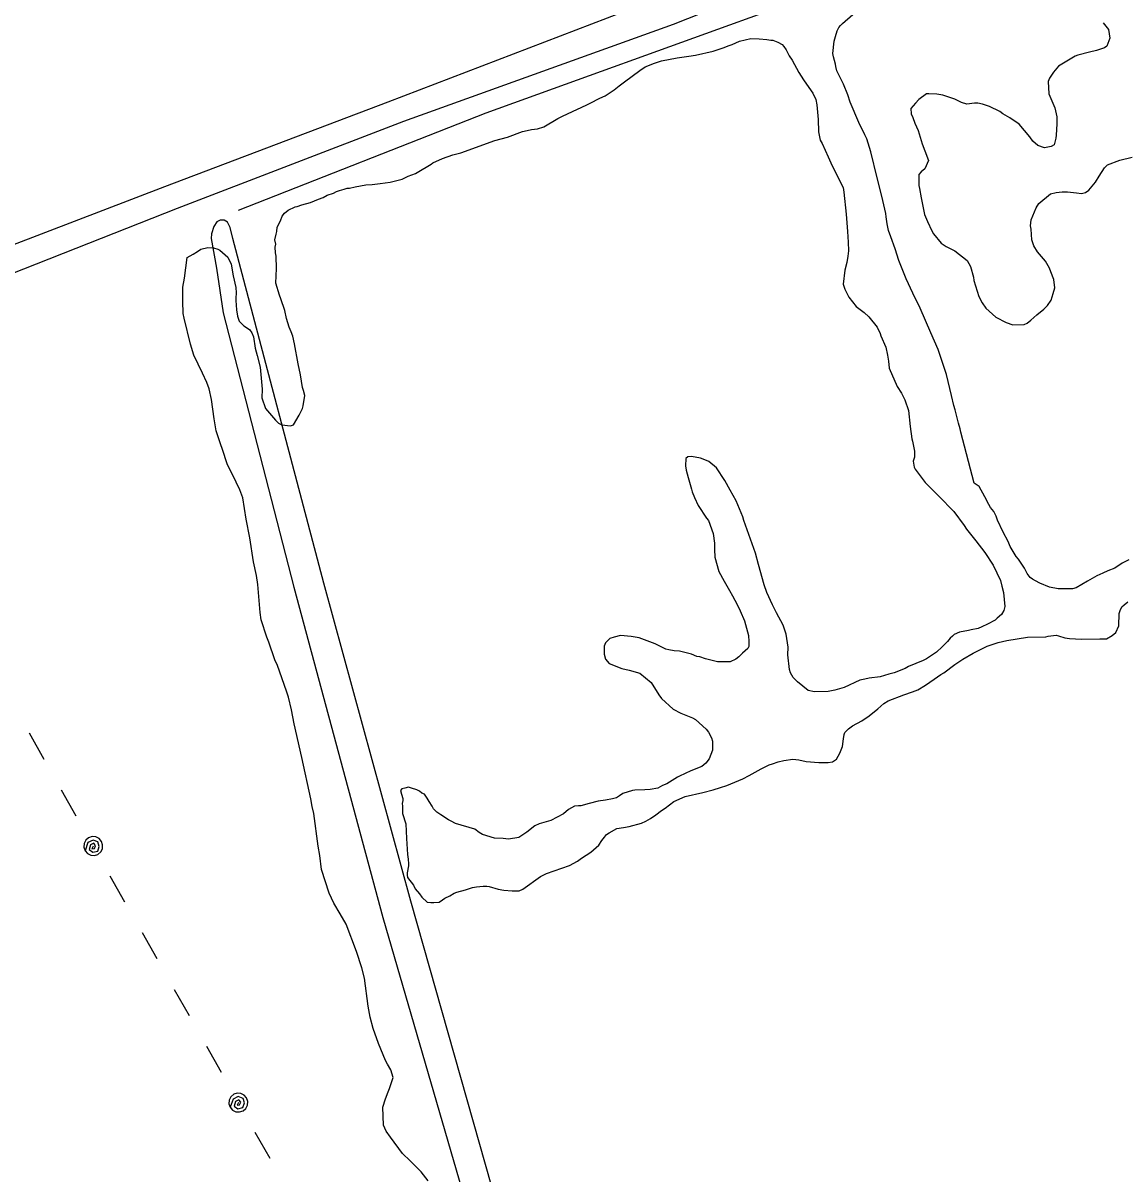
# Model space of a CAD drawing. Extents: x 3694830 to 3732949, y 415201 to 440970.
# Drawn here: x 3706910 to 3707952, y 431142 to 432230 of the extents above; entities that cross this region are included whole.
import ezdxf

# ---------------------------------------------------------------- set-up
doc = ezdxf.new("R2010")
doc.units = 0
for name, color, linetype in [('V-DTCH-CNTR', 7, 'Continuous'), ('V-SITE-VEGE', 7, 'Continuous'), ('V-TOPO-SHOR', 7, 'Continuous'), ('V-UTIL-LINE', 7, 'Continuous')]:
    doc.layers.add(name, color=color, linetype=linetype)

msp = doc.modelspace()

# ---------------------------------------------------------------- linework, layer by layer
at = {"layer": 'V-DTCH-CNTR'}
msp.add_lwpolyline([(3707113.6, 432053.2), (3707347.8, 432145.3), (3707422.8, 432172.5), (3707642.9, 432252.1), (3707930.8, 432359.3)], dxfattribs=at)
at = {"layer": 'V-SITE-VEGE'}
for points in [[(3707809.4, 431795), (3707796.8, 431843.1), (3707796.1, 431846.5), (3707794.5, 431851.9), (3707791.5, 431864.4), (3707790.1, 431868.5), (3707787.8, 431877.9), (3707783.2, 431897.9), (3707775.2, 431921.3), (3707768.5, 431937.2), (3707758.4, 431960.5), (3707751.4, 431974.7), (3707745, 431988.3), (3707738, 432005.6), (3707734.7, 432016.7), (3707730.7, 432027.9), (3707728.3, 432034), (3707727, 432040.4), (3707726.3, 432046.8), (3707725.7, 432050.2), (3707722, 432066.5), (3707717.7, 432083.7), (3707711.7, 432108.4), (3707707.7, 432120.6), (3707706.1, 432124.3), (3707700.4, 432136.2), (3707692, 432155.5), (3707690, 432162.2), (3707685.7, 432172.4), (3707679.6, 432184.9), (3707678.6, 432189), (3707678.3, 432191.4), (3707676.3, 432198.1), (3707675.6, 432201.5), (3707677, 432213), (3707678.1, 432217.4), (3707679.8, 432222.8), (3707681.5, 432226.1), (3707682.8, 432227.8), (3707684.9, 432229.9), (3707694.7, 432238.3)], [(3707931.3, 432230.5), (3707936.6, 432224), (3707937.6, 432215.9), (3707934.9, 432208.2)], [(3707419.9, 432142.1), (3707424.6, 432144.4), (3707442.9, 432152.8), (3707446, 432154.5), (3707455.4, 432159.2), (3707460.2, 432161.2), (3707469, 432166.9), (3707473.7, 432170.9), (3707478.5, 432174.6), (3707493.1, 432185.4), (3707498.2, 432188.7), (3707507, 432192.1), (3707513.7, 432194.4), (3707528.6, 432197.4), (3707539.4, 432199), (3707545.9, 432199.7), (3707562.4, 432203.7), (3707571.9, 432206.7), (3707577.7, 432209), (3707580.4, 432210), (3707587.5, 432213), (3707598, 432215.7), (3707606.1, 432215.3), (3707613.2, 432214.6), (3707616.9, 432213.9), (3707618.9, 432213.9), (3707623.6, 432212.2), (3707627.7, 432209.8), (3707629.4, 432208.1), (3707631.4, 432204.7), (3707634.4, 432199.3), (3707637.1, 432195.2), (3707643.5, 432183.4), (3707647.8, 432176.6), (3707650.8, 432172.5), (3707656.9, 432163.7), (3707659.6, 432158), (3707660.6, 432152.9), (3707661.9, 432139), (3707662.1, 432127.2), (3707663.8, 432119.4), (3707665.5, 432116.4), (3707671.2, 432103.5), (3707673.8, 432098.1), (3707677.5, 432090), (3707685.6, 432074.7), (3707686.2, 432070.3), (3707688.2, 432049.4), (3707689.5, 432033.1), (3707690.1, 432023), (3707690.4, 432014.6), (3707690, 432009.8), (3707689, 432003.7), (3707686.9, 431996.3), (3707685.5, 431983.1), (3707687.2, 431978.4), (3707690.9, 431971), (3707697.9, 431962.1), (3707705.3, 431956.4), (3707709.7, 431952.3), (3707717.5, 431942.5), (3707720.5, 431936.7), (3707721.1, 431934.3), (3707725.8, 431923.5), (3707727.5, 431916), (3707728.5, 431910.3), (3707729.1, 431903.9), (3707736.5, 431886.3), (3707740.5, 431880.2), (3707743.9, 431873.7), (3707747.2, 431863.6), (3707748.8, 431848.7), (3707750.5, 431836.9), (3707751.1, 431834.8), (3707753.1, 431825.4), (3707752.8, 431819.6), (3707751.7, 431815.9), (3707752.7, 431810.2), (3707753.7, 431808.1), (3707763.1, 431795.6), (3707775.9, 431782.7), (3707790, 431768.1), (3707799.8, 431754.9), (3707802.1, 431751.5), (3707810.9, 431740.6), (3707819.6, 431729.4), (3707827.3, 431717.6), (3707834.4, 431703), (3707835.7, 431697.6), (3707837, 431691.5), (3707838.3, 431678.3), (3707837.6, 431674.6), (3707835.2, 431670.9), (3707831.2, 431667.2)], [(3707934.9, 432208.2), (3707932.8, 432206.8), (3707925.1, 432204.2), (3707918.6, 432202.5), (3707907.5, 432199.8), (3707904.8, 432198.8), (3707889.2, 432189.4), (3707884.4, 432183.7), (3707880.7, 432178), (3707879.3, 432174.9), (3707879.9, 432163.1), (3707885.6, 432149.9), (3707887.6, 432141.5), (3707887.6, 432135), (3707886.9, 432124.2), (3707886.5, 432121.2), (3707885.1, 432115.1), (3707882.1, 432113.4), (3707876, 432112.1), (3707869.6, 432114.5), (3707864.9, 432118.6), (3707861.9, 432122.6), (3707852.1, 432134.5), (3707843, 432140.6), (3707836.6, 432144.4), (3707833.6, 432146.4), (3707823.8, 432151.2), (3707817.4, 432153.6), (3707813, 432154.3), (3707809.6, 432154.3), (3707802.5, 432153.6), (3707797.4, 432155), (3707791, 432158.1), (3707779.9, 432161.9), (3707774.2, 432162.9), (3707766.4, 432163.3), (3707764.4, 432163.3), (3707757.2, 432157.9), (3707753.8, 432154.5), (3707749.4, 432149.5), (3707749.7, 432144.4), (3707751.4, 432140.7), (3707753.4, 432135.6), (3707756.4, 432128.5), (3707760.1, 432116), (3707762.8, 432109.2), (3707766.1, 432100.1), (3707762.7, 432092.3), (3707759.3, 432089.3), (3707756.9, 432086.9), (3707757.2, 432076.4), (3707757.6, 432073.7), (3707759.2, 432064.9), (3707762.5, 432049.1), (3707765.2, 432042.6), (3707769.2, 432033.5), (3707770.9, 432030.8), (3707778.3, 432021.9), (3707783, 432018.9), (3707791.1, 432014.8), (3707802.9, 432005.6), (3707805.9, 431999.9), (3707808.6, 431989.7), (3707809.2, 431986.7), (3707813.9, 431971.4), (3707816.9, 431965.7), (3707820.3, 431960.6), (3707830, 431952.1), (3707839.5, 431947), (3707845.9, 431944.9), (3707856.7, 431945.2), (3707859.4, 431946.2), (3707863.1, 431949.3), (3707868.6, 431954.3), (3707875.4, 431959.7), (3707878.7, 431963.1), (3707882.1, 431968.1), (3707884.2, 431974.5), (3707885.6, 431979.9), (3707884.9, 431987.7), (3707881.9, 431994.8), (3707880.6, 431998.5), (3707876.9, 432005), (3707869.2, 432013.8), (3707865.8, 432019.5), (3707863.8, 432025), (3707863.2, 432035.1), (3707862.8, 432038.5), (3707863.2, 432044.2), (3707868, 432055.4), (3707870.4, 432059.4), (3707881.6, 432068.5), (3707887, 432069.8), (3707892.7, 432070.5), (3707897.8, 432070.4), (3707906.2, 432069.7), (3707911, 432069), (3707914.7, 432070), (3707917.7, 432072), (3707924.2, 432079.8), (3707927.6, 432085.5)], [(3707062.4, 431988.8), (3707064.8, 432008.4), (3707070.6, 432011.5), (3707074.6, 432014.1), (3707078, 432016.2), (3707084.4, 432017.8), (3707089.9, 432017.5), (3707093.9, 432016.4), (3707095.9, 432015.4), (3707103.3, 432008.9), (3707106.7, 432002.2), (3707108.3, 431991), (3707111, 431980.2), (3707111.3, 431975.1), (3707110.9, 431970.1), (3707110.9, 431967.7), (3707111.6, 431958.9), (3707112.6, 431953.1), (3707114.2, 431948.1), (3707118.6, 431943.7), (3707124, 431940.3), (3707126, 431937.2), (3707127.7, 431933.5), (3707129.3, 431922.7), (3707131, 431915.9), (3707134, 431904.7), (3707135.9, 431883.8), (3707135.5, 431875.7), (3707138.9, 431865.5), (3707148.6, 431854.6), (3707151.3, 431851.9), (3707154.4, 431850.2), (3707162.8, 431849.2), (3707165.5, 431850.2), (3707171, 431859.3), (3707174, 431865.7), (3707174.7, 431868.1), (3707176.1, 431877.9), (3707175.1, 431882.6), (3707174.1, 431885.6), (3707172.1, 431897.5), (3707169.8, 431908), (3707166.5, 431926.9), (3707164.9, 431934), (3707163.2, 431938.1), (3707161.5, 431942.5), (3707158.9, 431950.9), (3707157.2, 431958.4), (3707153.5, 431969.5), (3707152.2, 431972.9), (3707148.9, 431984.1), (3707149.6, 431997.9), (3707149, 432009.8), (3707148.6, 432012.8), (3707148.3, 432018.2), (3707148.7, 432020.9), (3707148, 432025.3), (3707149.1, 432030.4), (3707149.7, 432033.1), (3707150.1, 432037.1), (3707153.2, 432043.2), (3707154.9, 432047.6), (3707156.9, 432050.3), (3707160.6, 432053.3), (3707167.1, 432056.3), (3707169.1, 432056.7), (3707173.5, 432058.3), (3707181.6, 432060.3), (3707189.1, 432063.7), (3707193.5, 432065.3), (3707197.5, 432067.3), (3707203.3, 432069.4), (3707206.3, 432070.7), (3707209, 432071.7), (3707213.4, 432073), (3707216.2, 432074), (3707218.5, 432074), (3707223.9, 432075.3), (3707234.1, 432077.3), (3707239.8, 432077.6), (3707247.6, 432078.3), (3707257.1, 432079.6), (3707268.2, 432082.6), (3707274, 432085.3), (3707280.8, 432087.9), (3707285.8, 432090.6), (3707292.6, 432094.7), (3707295.7, 432096.7), (3707297.4, 432098), (3707306.5, 432102), (3707316.3, 432105.4), (3707323.8, 432107.4), (3707355.9, 432119.1), (3707367.8, 432122.4), (3707382, 432127.7), (3707386.4, 432128.7), (3707390.8, 432129.4), (3707396.2, 432130), (3707402.3, 432132), (3707415.5, 432139.8), (3707419.9, 432142.1)], [(3707927.6, 432085.5), (3707932.7, 432093.3), (3707935.4, 432096), (3707947.3, 432100.6), (3707958.8, 432103.3)], [(3707292.9, 431135.2), (3707286.2, 431143.7), (3707275.8, 431154.2), (3707268.7, 431161), (3707257.3, 431176.6), (3707253.2, 431182.3), (3707250.6, 431187.8), (3707250, 431205), (3707252.4, 431212.8), (3707255.1, 431219.5), (3707256.4, 431222.6), (3707259.9, 431233), (3707257.5, 431240.1), (3707254.5, 431245.5), (3707252.5, 431248.9), (3707245.8, 431265.2), (3707240.8, 431279.4), (3707238.1, 431289.9), (3707236.2, 431300.4), (3707232.6, 431326.7), (3707230.2, 431336.6), (3707225.2, 431352.1), (3707215.2, 431377.8), (3707209.8, 431387.7), (3707203.8, 431397.8), (3707199.4, 431407.3), (3707192.1, 431429.7), (3707190.5, 431442.8), (3707188.8, 431451.6), (3707184.9, 431482.7), (3707183.2, 431489.2), (3707181.9, 431496.3), (3707173.3, 431535.5), (3707166, 431567.3), (3707163.7, 431580.5), (3707160.7, 431592.7), (3707159, 431598.4), (3707150.4, 431622.5), (3707148, 431627.9), (3707142.3, 431644.5), (3707140.3, 431649.2), (3707135, 431665.8), (3707134, 431672.6), (3707131.8, 431699.3), (3707130.4, 431707.7), (3707127.8, 431720.6), (3707124.2, 431743.2), (3707120.9, 431760.8), (3707117.6, 431781.1), (3707114.9, 431788.6), (3707107.9, 431803.1), (3707103.2, 431812.3), (3707098.2, 431827.8), (3707096.8, 431831.2), (3707092.5, 431844.4), (3707090.5, 431855.9), (3707087.9, 431874.2), (3707085.6, 431884.3), (3707083.6, 431890.1), (3707079.5, 431898.9), (3707071.2, 431916.1), (3707068.2, 431926.6), (3707062.2, 431951), (3707061.2, 431955.4), (3707060.9, 431967.2), (3707061, 431980.4), (3707062.4, 431988.8)], [(3707831.2, 431667.2), (3707829.1, 431665.5), (3707822, 431661.5), (3707816.6, 431659.2), (3707813.2, 431657.5), (3707806.5, 431656.2), (3707804.1, 431655.8), (3707795.6, 431654.2), (3707790.6, 431651.8), (3707788.9, 431650.2), (3707786.8, 431648.5), (3707784.1, 431645.4), (3707779, 431640.1), (3707773.9, 431635.3), (3707764.4, 431629), (3707761.1, 431627.3), (3707747.2, 431621.6), (3707744.1, 431619.6), (3707733.6, 431615.6), (3707728.6, 431614.3), (3707720.4, 431611.9), (3707710, 431610.6), (3707705.9, 431609.6), (3707701.2, 431608.6), (3707686.3, 431601.9), (3707677.5, 431599.3), (3707671.4, 431597.9), (3707658.2, 431597.7), (3707652.5, 431599), (3707642.3, 431607.2), (3707638.3, 431611.3), (3707635.6, 431615.7), (3707634.6, 431618.7), (3707633, 431632.6), (3707633.4, 431640), (3707631.7, 431652.2), (3707628.7, 431660.6), (3707622.3, 431672.5), (3707618.7, 431679.9), (3707613.3, 431691.5), (3707610.6, 431698.9), (3707605.3, 431718.2), (3707602.6, 431728.7), (3707591.6, 431759.8), (3707590.6, 431763.2), (3707584.3, 431778.4), (3707578.6, 431788.3), (3707573.5, 431797.4), (3707565.5, 431809.6), (3707558.4, 431815.4), (3707553, 431817.8), (3707550.6, 431818.5), (3707541.9, 431820.2), (3707538.5, 431819.9), (3707536.8, 431818.2), (3707536.4, 431811.4), (3707537.1, 431807.4), (3707538.7, 431800.3), (3707542.1, 431789.4), (3707542.7, 431786.7), (3707544.7, 431781.6), (3707548.4, 431773.9), (3707556.2, 431762), (3707558.2, 431759.6), (3707562.5, 431747.4), (3707563.8, 431738.3), (3707563.8, 431732.2), (3707564.1, 431725.1), (3707567.8, 431711.6), (3707572.8, 431702.4), (3707577.8, 431693.6), (3707580.8, 431688.6), (3707585.2, 431680.4), (3707587.9, 431674.3), (3707592.2, 431664.9), (3707595.9, 431651), (3707596.2, 431645.2), (3707596.2, 431640.5), (3707595.2, 431638.5), (3707590.1, 431634.1), (3707586.7, 431630.7), (3707584, 431628.4), (3707578.6, 431626), (3707566.7, 431626.1), (3707555.2, 431628.8), (3707549.8, 431630.6), (3707547.1, 431631.2), (3707542.1, 431633.3), (3707530.6, 431636), (3707525.5, 431636.4), (3707520.5, 431637.4), (3707517.8, 431638.1), (3707507.7, 431642.9), (3707492.5, 431648.7), (3707485, 431650.1), (3707474.9, 431650.8), (3707468.8, 431649.5), (3707464.8, 431648.2), (3707460.7, 431644.1), (3707459.3, 431640.7), (3707459.3, 431633.3)], [(3707955.8, 431722.4), (3707949.3, 431719.4), (3707942.6, 431714.7), (3707935.8, 431712), (3707931.1, 431710), (3707925.3, 431707.4), (3707916.5, 431702.3), (3707906, 431696), (3707902.3, 431695), (3707888.8, 431695), (3707880.6, 431696.7), (3707871.5, 431700.5), (3707867.5, 431702.5), (3707864.5, 431704.2), (3707862.4, 431705.9), (3707859.4, 431709.7), (3707857.1, 431714.7), (3707851.4, 431723.2), (3707849, 431725.6), (3707843.3, 431735.1), (3707841.6, 431739.8), (3707836.9, 431748.6), (3707831.6, 431760.1), (3707830.2, 431763.9), (3707827.9, 431768.3), (3707824.9, 431772), (3707823.2, 431774.7), (3707819.5, 431782.2), (3707814.1, 431791.7), (3707809.4, 431795)], [(3707320.1, 431408.2), (3707328.2, 431410.5), (3707334.7, 431412.5), (3707338.7, 431413.1), (3707344.8, 431413.8), (3707348.5, 431413.8), (3707350.5, 431413.4), (3707359, 431411), (3707364.4, 431410), (3707372.5, 431409.6), (3707378.9, 431409.6), (3707382.3, 431410.9), (3707399.2, 431423), (3707404.7, 431425.7), (3707426.7, 431433.4), (3707434.1, 431437.4), (3707437.8, 431440.4), (3707446.7, 431446.1), (3707454.5, 431452.5), (3707457.2, 431456.9), (3707459.6, 431460.3), (3707461.6, 431462.6), (3707464, 431464.3), (3707471.4, 431468.3), (3707477.8, 431469.3), (3707482.9, 431470.3), (3707494.8, 431473.6), (3707498.8, 431475.3), (3707503.2, 431478), (3707508.3, 431481.4), (3707513.7, 431485.4), (3707517.1, 431487.7), (3707525.3, 431493.8), (3707536.1, 431498.8), (3707552.7, 431502.5), (3707562.5, 431505.1), (3707569.3, 431507.1), (3707575.3, 431509.1), (3707590.6, 431515.5), (3707596.7, 431518.5), (3707605.1, 431523.2), (3707607.9, 431524.9), (3707615.6, 431528.6), (3707618.7, 431529.6), (3707624.1, 431531.6), (3707629.2, 431532.6), (3707638, 431533.9), (3707643.4, 431533.2), (3707650.5, 431531.8), (3707662.3, 431530.7), (3707671.4, 431530.7), (3707675.5, 431531.3), (3707679.2, 431534), (3707680.6, 431536.7), (3707682.3, 431539.8), (3707684.7, 431545.8), (3707685.7, 431553.3), (3707686.4, 431557.3), (3707687.1, 431559.3), (3707690.5, 431562.7), (3707694.2, 431565.4), (3707703, 431570.1), (3707710.1, 431574.8), (3707718.3, 431581.5), (3707724, 431586.6), (3707728.1, 431589.2), (3707742.7, 431594.9), (3707751.1, 431597.6), (3707756.2, 431599.6), (3707763.3, 431604), (3707771.5, 431609.7), (3707777.9, 431614), (3707780.6, 431615.7), (3707791.1, 431623.4), (3707798.6, 431628.5), (3707808.4, 431634.2), (3707821.6, 431640.9), (3707832.1, 431644.2), (3707840.2, 431646.2), (3707859.8, 431649.2), (3707877.1, 431649.8), (3707879.4, 431650.4), (3707886.9, 431651.1), (3707889.2, 431650.7), (3707895.3, 431648.7), (3707899.7, 431648), (3707910.9, 431647.6), (3707928.1, 431647.9), (3707934.5, 431647.8), (3707939.9, 431650.9), (3707943.3, 431653.9), (3707946.1, 431660), (3707946.4, 431671.8), (3707947.5, 431674.5), (3707949.2, 431677.9), (3707951.2, 431679.9), (3707954.9, 431682.9)], [(3707459.3, 431633.3), (3707460.6, 431628.6), (3707464, 431624.5), (3707476.1, 431619.7), (3707482.9, 431618.3), (3707493, 431615.3), (3707503.8, 431606.4), (3707511.2, 431594.9), (3707513.5, 431591.5), (3707524.6, 431581.3), (3707532, 431577.6), (3707542.8, 431573.1), (3707545.9, 431571.4), (3707556, 431562.3), (3707558, 431559.6), (3707561, 431554.1), (3707562, 431551.1), (3707562, 431542.6), (3707558.6, 431534.2), (3707555.5, 431530.2), (3707551.8, 431527.1), (3707541.3, 431522.8), (3707530.8, 431517.8), (3707528.7, 431516.8), (3707518.6, 431510.7), (3707514.5, 431509), (3707510.1, 431506.7), (3707503, 431505.4), (3707497.9, 431505.1), (3707488.5, 431504.8), (3707486.1, 431504.4), (3707477, 431501.4), (3707473.9, 431499.4), (3707471.2, 431497.4), (3707467.2, 431496.4), (3707460.7, 431495.1), (3707453.6, 431494.1), (3707445.2, 431492.1), (3707437.4, 431489.8), (3707435, 431489.8), (3707431.3, 431489.5), (3707425.5, 431486.4), (3707420.8, 431482.4), (3707408.9, 431476), (3707397.8, 431472.7), (3707393.7, 431471), (3707386.2, 431465), (3707383.5, 431463), (3707378.8, 431459.9), (3707369, 431458.3), (3707363.9, 431459), (3707355.8, 431459.4), (3707344.3, 431462.8), (3707341, 431464.5), (3707336.9, 431467.9), (3707318.7, 431473), (3707314.6, 431475.4), (3707312.3, 431476.5), (3707304.9, 431481.2), (3707301.2, 431483.9), (3707298.1, 431487), (3707296.8, 431489.4), (3707293.8, 431493.8), (3707292.1, 431497.2), (3707289.4, 431500.9), (3707287, 431501.9), (3707284.7, 431503.6), (3707282.3, 431505), (3707277.3, 431506.7), (3707274.2, 431507.4), (3707270.8, 431506.7), (3707268.1, 431506), (3707266.8, 431504.4), (3707267.8, 431501), (3707268.8, 431496.9), (3707269.1, 431494.9), (3707268.4, 431492.2), (3707268.7, 431489.5), (3707268.7, 431482.7), (3707271.7, 431472.9), (3707272.3, 431459), (3707273.3, 431443.8), (3707273.9, 431439.4), (3707274.3, 431435), (3707274.2, 431433), (3707273.2, 431426.6), (3707273.2, 431424.2), (3707273.5, 431422.2), (3707278.9, 431414.8), (3707280.6, 431411.4), (3707284.6, 431406.6), (3707287, 431403.6), (3707292, 431398.8), (3707295.4, 431398.5), (3707298.4, 431398.4), (3707303.2, 431398.8), (3707306.6, 431400.8), (3707308.6, 431402.5), (3707313.3, 431404.8), (3707317.4, 431407.2), (3707320.1, 431408.2)]]:
    msp.add_lwpolyline(points, dxfattribs=at)
at = {"layer": 'V-TOPO-SHOR'}
msp.add_line((3707098.9, 431956.2), (3707165.8, 431696.7), dxfattribs=at)
for points in [[(3708059.8, 432457.6), (3707859.1, 432385.7), (3707688.1, 432319.2), (3707506.8, 432252), (3707254.7, 432155.2), (3707043.6, 432075.4), (3706814, 431987.3), (3706674.5, 431934.9), (3706659.9, 431929.2), (3706654.1, 431928.8), (3706649.1, 431930.5)], [(3706666.4, 431902.6), (3706695, 431914.7), (3706826.3, 431964.5), (3707055.7, 432055.2), (3707270, 432137.4), (3707525.1, 432229.2), (3707696.6, 432297.3), (3707894, 432372), (3708065.9, 432435.2)], [(3707986.2, 428977.4), (3707928.8, 429159), (3707886.8, 429325.7), (3707795, 429631), (3707706.8, 429931.1), (3707615, 430236.4), (3707534.6, 430516.6), (3707446.1, 430817.9), (3707365.1, 431087.3), (3707276.6, 431399.8), (3707194.3, 431700.3), (3707108.1, 432026.4), (3707105.7, 432036.8), (3707103, 432041.7), (3707099.9, 432043.7), (3707096, 432043.9), (3707093, 432042.3), (3707090.1, 432037.8), (3707087.9, 432030.8), (3707087.7, 432026.5), (3707092.8, 431998.2), (3707098.9, 431956.2)], [(3707165.8, 431696.7), (3707250, 431384.3), (3707340.8, 431071.7), (3707422.4, 430798.2), (3707511.9, 430491.3), (3707590.8, 430223.9), (3707686, 429918.6), (3707773.9, 429621.9), (3707844.3, 429391)]]:
    msp.add_lwpolyline(points, dxfattribs=at)
at = {"layer": 'V-UTIL-LINE'}
for points in [[(3706929.7, 431533.8), (3706915.7, 431558.5)], [(3706960.1, 431480.1), (3706946.1, 431504.8)], [(3706976.1, 431451.7), (3706974.9, 431449.1), (3706977.2, 431449.5), (3706978.3, 431452), (3706976.6, 431454.4), (3706973.5, 431452.9), (3706972.2, 431448.4), (3706975.6, 431445.9), (3706980.4, 431447.1), (3706981.8, 431451.4), (3706980.5, 431455.7), (3706976, 431457.4), (3706971, 431455), (3706968.3, 431447.3), (3706970.6, 431444.6), (3706973.7, 431443.1), (3706977.2, 431442.8), (3706980.5, 431443.9), (3706983.2, 431446.2), (3706984.8, 431449.3), (3706985, 431452.8), (3706983.9, 431456.2), (3706981.7, 431458.8), (3706978.5, 431460.4), (3706975, 431460.7), (3706971.7, 431459.6), (3706969, 431457.3), (3706967.4, 431454.1), (3706967.2, 431450.6), (3706968.3, 431447.3)], [(3707006.1, 431398.7), (3706992.1, 431423.4)], [(3707036.5, 431345), (3707022.6, 431369.7)], [(3707067, 431291.2), (3707053, 431315.9)], [(3707097.4, 431237.5), (3707083.4, 431262.2)], [(3707113.4, 431209.2), (3707112.2, 431206.6), (3707114.5, 431207), (3707115.6, 431209.5), (3707113.9, 431211.8), (3707110.8, 431210.3), (3707109.5, 431205.8), (3707112.9, 431203.3), (3707117.7, 431204.5), (3707119.1, 431208.9), (3707117.8, 431213.1), (3707113.3, 431214.9), (3707108.3, 431212.4), (3707105.6, 431204.8), (3707107.9, 431202.1), (3707111, 431200.5), (3707114.5, 431200.3), (3707117.8, 431201.4), (3707120.5, 431203.6), (3707122.1, 431206.8), (3707122.3, 431210.3), (3707121.2, 431213.6), (3707119, 431216.3), (3707115.8, 431217.9), (3707112.3, 431218.1), (3707109, 431217), (3707106.3, 431214.7), (3707104.7, 431211.6), (3707104.5, 431208.1), (3707105.6, 431204.8)], [(3707143.4, 431156.2), (3707129.4, 431180.9)]]:
    msp.add_lwpolyline(points, dxfattribs=at)

doc.saveas('drawing.dxf')
